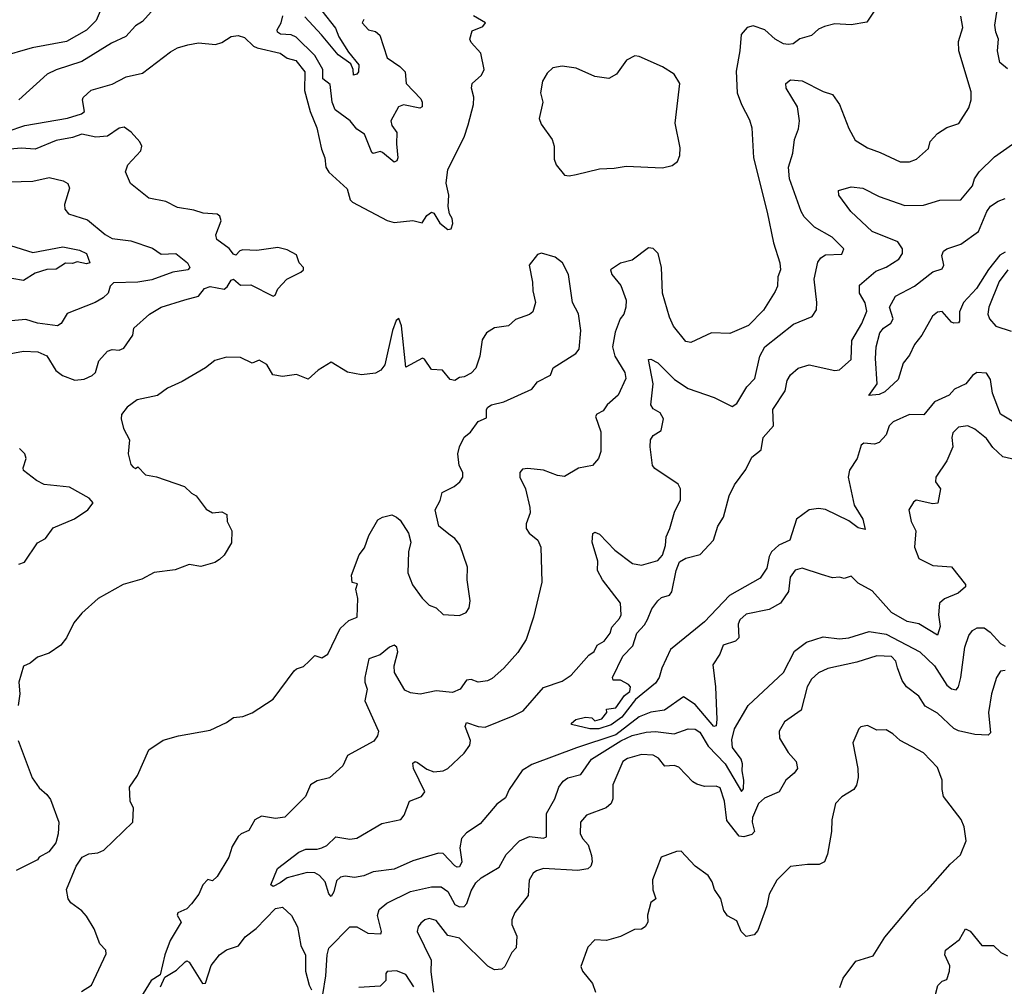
# Model space of a CAD drawing. Extents: x 1690054 to 1842981, y 782881 to 914114.
# Tile 288 of 656: x 1707208 to 1711432, y 885110 to 889259. Entities that reach past the tile are written whole.
import ezdxf

# ---------------------------------------------------------------- set-up
doc = ezdxf.new("R2010")
doc.units = 0

msp = doc.modelspace()

# ---------------------------------------------------------------- linework, layer by layer
at = {"layer": '0CON10XD'}
for points in [[(1711445, 889047.8), (1711412.3, 889075), (1711401.8, 889125), (1711406.7, 889175), (1711394.5, 889205), (1711391.2, 889235), (1711406.9, 889336.9), (1711392.6, 889372.6), (1711360.9, 889415), (1711353.6, 889435), (1711365, 889453.3), (1711415, 889484.5), (1711430.9, 889505), (1711436.5, 889525), (1711417.7, 889555), (1711361.8, 889605), (1711348, 889655), (1711355, 889702.5), (1711407.7, 889772.3), (1711424.3, 889845), (1711435, 889863.8)], [(1707554.2, 889295), (1707536.7, 889255), (1707495, 889213.1), (1707409.2, 889165), (1707261.8, 889138.2), (1707121.7, 889098.3)], [(1707155, 888778.8), (1707230, 888805), (1707413.7, 888836.3), (1707473.3, 888855), (1707486.2, 888865), (1707477.5, 888915), (1707480.8, 888925), (1707514.6, 888955.4), (1707605, 888981.4), (1707665, 889013.1), (1707735, 889028.6), (1707855, 889120), (1707885, 889137.1), (1707929.7, 889150.3), (1707975, 889159.2), (1708047.7, 889152.3), (1708075, 889160), (1708115, 889186.7), (1708145, 889190), (1708172.3, 889182.3), (1708211.2, 889145), (1708227.2, 889137.2), (1708325, 889114.6), (1708355, 889093.6), (1708393.2, 889083.2), (1708431.8, 889035), (1708429.4, 888955), (1708454.2, 888865), (1708482.2, 888795), (1708502.7, 888702.7), (1708517.5, 888665), (1708521.9, 888625), (1708535, 888604.3), (1708612.3, 888532.3), (1708626, 888485), (1708636, 888475), (1708785, 888396.5), (1708815, 888388.1), (1708895, 888396.5), (1708935, 888386.7), (1708955, 888417.5), (1708975, 888432.5), (1708985, 888427.5), (1709010, 888385), (1709045, 888357.5), (1709059.3, 888360.7), (1709065.8, 888384.2), (1709064, 888405), (1709052, 888425), (1709046.8, 888456.8), (1709049.5, 888505), (1709037.2, 888557.2), (1709044.7, 888615.3), (1709114.2, 888755), (1709132.4, 888807.6), (1709154.4, 888895), (1709155.7, 888925.7), (1709145.7, 888965), (1709149.2, 888985), (1709189.3, 889020.7), (1709200, 889045), (1709185.8, 889115), (1709145, 889160), (1709138.5, 889175), (1709148.9, 889211.1), (1709195, 889229.1), (1709205.7, 889245), (1709155.5, 889275)], [(1707785, 889306.7), (1707735, 889251.1), (1707705, 889232.2), (1707663.5, 889186.5), (1707602.3, 889157.7), (1707475, 889079.1), (1707365, 889042.9), (1707325.9, 889024.1), (1707205.4, 888915)], [(1710873.8, 889295), (1710842.3, 889247.7), (1710775, 889235.7), (1710705, 889240.8), (1710660.3, 889229.7), (1710635, 889218), (1710605, 889190.8), (1710555, 889175.7), (1710525.4, 889154.6), (1710505, 889152.5), (1710483.8, 889155), (1710448.8, 889175), (1710404.7, 889214.7), (1710355, 889232.5), (1710329.2, 889225), (1710302.5, 889195), (1710297.5, 889125), (1710282, 889038), (1710285.4, 888945), (1710303.8, 888895), (1710339.1, 888829.1), (1710349.1, 888795), (1710355.4, 888665), (1710415, 888432), (1710440.9, 888300.9), (1710469.4, 888215), (1710471.4, 888185), (1710460.8, 888155), (1710459.4, 888115), (1710448.6, 888091.4), (1710398.1, 888011.9), (1710335, 887945.6), (1710255, 887911.5), (1710175.6, 887914.4), (1710087.2, 887872.8), (1710065, 887876.9), (1710012.8, 887942.8), (1709995, 887981.2), (1709965.3, 888085), (1709960.5, 888195), (1709947.5, 888255), (1709925, 888276), (1709905, 888280), (1709835, 888226.9), (1709785, 888213.8), (1709742.5, 888185), (1709747.5, 888165), (1709787.1, 888117.1), (1709809.2, 888055), (1709808.9, 888025), (1709800, 887995), (1709783.8, 887975), (1709762.4, 887917.6), (1709751.6, 887855), (1709761.4, 887815), (1709804.6, 887745), (1709808, 887718), (1709775, 887646.9), (1709728.1, 887605), (1709710.4, 887579.6), (1709684, 887565), (1709678, 887555), (1709700.3, 887490.3), (1709700.8, 887405), (1709690.8, 887375), (1709665, 887345.8), (1709605.6, 887334.4), (1709545, 887298.6), (1709515, 887302.2), (1709455, 887324.5), (1709387.3, 887332.7), (1709365, 887330), (1709353.1, 887315), (1709353.8, 887295), (1709377.5, 887245), (1709396.6, 887165), (1709397.2, 887142.8), (1709380.5, 887095), (1709380.5, 887075), (1709393.1, 887055), (1709430.8, 887025), (1709444.2, 886995), (1709447.5, 886845), (1709411.9, 886695), (1709381.1, 886598.9), (1709345, 886542.9), (1709284.3, 886475), (1709235, 886431.4), (1709215, 886421.4), (1709175, 886415.6), (1709145, 886426.7), (1709125, 886424.4), (1709097.1, 886385), (1709065, 886371.4), (1708995, 886378), (1708925.9, 886364.1), (1708885, 886370), (1708860.6, 886380.6), (1708816.3, 886456.3), (1708814.5, 886485), (1708830.4, 886545), (1708826.2, 886566.2), (1708815, 886574.3), (1708795, 886565.6), (1708755, 886532.5), (1708706.2, 886515), (1708688.9, 886435), (1708688.6, 886415), (1708699.4, 886385), (1708688.9, 886335), (1708747.1, 886205), (1708743.1, 886185), (1708727.7, 886162.3), (1708615, 886100), (1708594.1, 886055.9), (1708536.7, 886005), (1708485, 885992), (1708455.8, 885974.2), (1708434, 885925), (1708345, 885836), (1708305, 885830), (1708245, 885840), (1708216.7, 885825), (1708191.7, 885778.3), (1708158.8, 885765), (1708145, 885752.9), (1708120.4, 885709.6), (1708105.8, 885665), (1708055, 885581.2), (1708035, 885563.3), (1708015, 885569.2), (1707994, 885545), (1707976.5, 885505), (1707945, 885464.2), (1707925, 885442.5), (1707886.7, 885425), (1707883.3, 885415), (1707901.4, 885385), (1707853.5, 885306.5), (1707831.4, 885245), (1707811.1, 885158.9), (1707772.9, 885135), (1707703.9, 885023.9)], [(1711505, 887363.3), (1711425, 887383.1), (1711382.1, 887422.1), (1711355, 887461.8), (1711305, 887501.8), (1711275, 887515.6), (1711235, 887510), (1711210.5, 887485), (1711206.2, 887465), (1711210.7, 887425), (1711185.3, 887364.7), (1711138, 887295), (1711136.2, 887275), (1711158, 887245), (1711145.8, 887184.2), (1711125, 887180), (1711053.6, 887196.4), (1711041.7, 887188.3), (1711022.5, 887155), (1711032, 887105), (1711052.5, 887065), (1711046, 886995), (1711065, 886946.2), (1711125, 886915.5), (1711205, 886910), (1711264.4, 886835), (1711265.6, 886824.4), (1711233, 886797), (1711175, 886772.9), (1711154.2, 886755), (1711149.5, 886705), (1711156, 886654), (1711145, 886616.7), (1711065, 886665.5), (1711015, 886675.5), (1710948.1, 886715), (1710865, 886807.8), (1710805, 886840.8), (1710775, 886870), (1710745, 886860), (1710725, 886865.5), (1710695, 886863.3), (1710647.6, 886877.6), (1710565, 886904.3), (1710535, 886895.6), (1710513.4, 886866.6), (1710505.5, 886805), (1710471.9, 886755), (1710423, 886727), (1710325, 886707.3), (1710297.8, 886682.2), (1710290.5, 886665), (1710293.1, 886605), (1710278.7, 886591.3), (1710225.5, 886574.5), (1710211.9, 886535), (1710180.8, 886489.2), (1710192.7, 886395), (1710199.2, 886255), (1710195, 886227.5), (1710185, 886224.7), (1710105, 886319.1), (1710055, 886351.9), (1709974.4, 886295.6), (1709915, 886286.6), (1709865, 886266.7), (1709765, 886189.3), (1709596.3, 886133.7), (1709405, 886062), (1709363.5, 886036.5), (1709308.1, 885955), (1709291.5, 885918.5), (1709255, 885891.1), (1709183.3, 885806.7), (1709125, 885768.7), (1709104, 885745), (1709096.1, 885705), (1709105.3, 885645), (1709095, 885623.3), (1709085, 885621.1), (1709075, 885627.3), (1709025, 885679.6), (1709005, 885681.8), (1708895, 885648.2), (1708815, 885612.9), (1708725, 885600.8), (1708685, 885584.6), (1708645, 885577.5), (1708605, 885582.9), (1708585, 885578.9), (1708567.3, 885562.7), (1708555.9, 885515), (1708545, 885496), (1708535, 885506.7), (1708518.7, 885558.7), (1708495, 885586), (1708475, 885597.5), (1708441.4, 885598.6), (1708355, 885576.2), (1708326.1, 885553.9), (1708295, 885538), (1708286.2, 885545), (1708314.7, 885615.3), (1708405, 885686.4), (1708435, 885699.2), (1708485, 885698.4), (1708504.3, 885705), (1708525.6, 885715), (1708565, 885751.4), (1708625, 885742.2), (1708655, 885745.3), (1708761.7, 885808.3), (1708843.8, 885826.2), (1708857.3, 885845), (1708880.5, 885905), (1708931.9, 885925), (1708946.4, 885945), (1708896.8, 886045), (1708895, 886067.5), (1708905, 886074.6), (1708915, 886071.1), (1708955, 886041.8), (1708985, 886030.4), (1709024.5, 886034.5), (1709045, 886044.7), (1709115, 886110.9), (1709138.9, 886145), (1709142.4, 886165), (1709119.1, 886225), (1709125, 886242.5), (1709174.4, 886224.4), (1709205, 886221.7), (1709325, 886270.9), (1709368.3, 886291.7), (1709455, 886391.8), (1709535, 886419.6), (1709574.2, 886445), (1709649.1, 886530.9), (1709672.9, 886547.1), (1709685.8, 886574.2), (1709715, 886591.2), (1709740.6, 886625), (1709748.6, 886651.4), (1709781.7, 886688.3), (1709788.8, 886705), (1709785.4, 886755), (1709708.5, 886855), (1709686.5, 886895), (1709688.2, 886935), (1709664.5, 887015.5), (1709666.4, 887053.6), (1709675, 887058.8), (1709695, 887050), (1709761.5, 886981.5), (1709836.7, 886925), (1709875, 886917.1), (1709945, 886937.8), (1709965, 886960), (1709978.7, 887001.3), (1709980.7, 887039.3), (1709997.5, 887075), (1710016.5, 887145), (1710042, 887198), (1710043.3, 887245), (1710032, 887265), (1709932.1, 887332.1), (1709923.3, 887345), (1709912.3, 887425), (1709914.5, 887455.5), (1709925, 887473.3), (1709960, 887495), (1709969.5, 887545), (1709955, 887571.4), (1709925, 887588.1), (1709915.5, 887605), (1709925.9, 887695), (1709905, 887800), (1709915, 887801.2), (1709945, 887786.5), (1710016.7, 887715), (1710075.2, 887675.2), (1710187.1, 887637.1), (1710265, 887598.1), (1710285, 887610.8), (1710327.4, 887682.6), (1710361.5, 887718.5), (1710383.1, 887815), (1710405, 887854.6), (1710527.7, 887952.3), (1710608.1, 887985), (1710626, 888014), (1710627.9, 888045), (1710616.1, 888145), (1710632.4, 888217.6), (1710645, 888235.8), (1710665, 888250), (1710735, 888252.5), (1710743.8, 888275), (1710692.9, 888325), (1710618.1, 888368.1), (1710572.7, 888412.7), (1710559.6, 888435), (1710509.6, 888575), (1710505.4, 888625), (1710524.7, 888685.3), (1710531.1, 888745), (1710549.5, 888790.5), (1710553.8, 888825), (1710544, 888885), (1710495.8, 888965), (1710493.8, 888985), (1710515, 889000), (1710565, 888995.6), (1710655, 888950), (1710695, 888938), (1710724.2, 888895), (1710765, 888791.2), (1710791.9, 888741.9), (1710845, 888709.2), (1710898.5, 888688.5), (1710985, 888648), (1711025, 888648.8), (1711055, 888660), (1711106.7, 888705), (1711113.8, 888735), (1711145, 888769.4), (1711185, 888796.2), (1711236.6, 888813.4), (1711279.7, 888880.3), (1711289.4, 888915), (1711288.9, 888948.9), (1711236.8, 889125), (1711235.4, 889165), (1711253.5, 889225), (1711245, 889274)], [(1708685, 889260), (1708677.5, 889245), (1708703.8, 889215), (1708735, 889207.5), (1708752.4, 889192.4), (1708784.5, 889094.5), (1708838.3, 889058.3), (1708862, 889035), (1708865.5, 888985), (1708928.5, 888918.5), (1708934.8, 888905), (1708934.8, 888885.2), (1708925, 888879.3), (1708855, 888892.7), (1708833.5, 888885), (1708800, 888825), (1708804.4, 888805), (1708825.7, 888775), (1708824.4, 888725.6), (1708830.3, 888665), (1708826.7, 888653.3), (1708815, 888646.6), (1708765, 888689.1), (1708755, 888692.1), (1708725, 888684.4), (1708719.1, 888689.1), (1708687.7, 888767.7), (1708655, 888788.6), (1708626.4, 888825), (1708562.2, 888872.2), (1708548.2, 888905), (1708540.3, 888980.2), (1708509, 889005), (1708508.4, 889045), (1708474.8, 889105), (1708393.7, 889183.7), (1708373, 889193), (1708326.4, 889196.4), (1708313.8, 889205), (1708312.8, 889215), (1708330.4, 889245), (1708337, 889275)], [(1708505, 889296.9), (1708562.5, 889222.5), (1708576.8, 889185), (1708619, 889119), (1708663.3, 889065), (1708661.1, 889035), (1708655, 889024.6), (1708640.3, 889020.3), (1708638.5, 889045), (1708628.6, 889068.6), (1708575, 889107.2), (1708503.3, 889193.3), (1708431.1, 889271.1)], [(1709565, 888588), (1709595, 888594.4), (1709695, 888618.6), (1709758.8, 888621.2), (1709809.5, 888630.5), (1709965, 888622.2), (1710006.8, 888633.2), (1710030, 888650), (1710040, 888675), (1710040.9, 888709.1), (1710020, 888815), (1710039.2, 888985), (1710015.8, 889025), (1709965, 889056.7), (1709865, 889100.5), (1709846.6, 889103.4), (1709810.8, 889085), (1709768.8, 889025), (1709735, 889006), (1709675, 889014.4), (1709595, 889050.9), (1709535, 889058.9), (1709495, 889051.9), (1709470.9, 889029.1), (1709451.1, 888995), (1709442.2, 888945), (1709451.9, 888905), (1709437.1, 888835), (1709445, 888810), (1709492, 888745), (1709501.4, 888715), (1709500.3, 888660.3), (1709508.8, 888635), (1709545, 888591.2), (1709565, 888588)], [(1707085, 887810.6), (1707225, 887835.4), (1707286.7, 887833.3), (1707325, 887816.5), (1707363.4, 887753.4), (1707392.1, 887732.1), (1707445, 887712.1), (1707484.6, 887715.4), (1707518.8, 887731.2), (1707533.1, 887745), (1707548.5, 887795), (1707585, 887835.6), (1707605, 887843.1), (1707635, 887839.5), (1707655, 887848.6), (1707693.8, 887905), (1707698.1, 887935), (1707765.3, 887994.7), (1707815, 888024.5), (1707916.7, 888056.7), (1707975, 888071.9), (1708001.4, 888105), (1708025, 888113.5), (1708085, 888102.3), (1708097.8, 888112.2), (1708115, 888140.8), (1708125, 888144.2), (1708155, 888119.2), (1708200.5, 888120.5), (1708295, 888072), (1708303.8, 888076.2), (1708315, 888103.3), (1708353.8, 888145), (1708413.8, 888175), (1708426.2, 888185), (1708426.2, 888195), (1708406.7, 888215), (1708395, 888248.8), (1708355, 888270.6), (1708315, 888280.6), (1708225, 888267.5), (1708165, 888270.5), (1708153.1, 888266.9), (1708135, 888248), (1708125, 888252.5), (1708106.9, 888276.9), (1708054.6, 888315), (1708050, 888335), (1708072, 888395), (1708066.7, 888415), (1708055, 888423.3), (1707995, 888427.5), (1707955, 888441.2), (1707885, 888452), (1707835, 888478), (1707762.1, 888492.1), (1707684, 888555), (1707662.5, 888605), (1707672.5, 888635), (1707728, 888695), (1707732, 888715), (1707724.4, 888734.4), (1707686.4, 888776.4), (1707656.8, 888796.8), (1707635, 888793.1), (1707585, 888759.2), (1707534.6, 888754.6), (1707475, 888767.3), (1707435, 888752.4), (1707365, 888739.5), (1707275, 888703.3), (1707215, 888707.7), (1707151.4, 888701.4)], [(1711465, 887535.3), (1711415, 887565.6), (1711381.6, 887655), (1711372, 887715), (1711355, 887741.1), (1711313.3, 887745), (1711295, 887731.2), (1711267.1, 887695), (1711217.6, 887672.4), (1711195, 887647.3), (1711131.9, 887618.1), (1711087.1, 887562.9), (1711025, 887564.7), (1710955, 887532), (1710937.3, 887515), (1710925, 887477.1), (1710895, 887443.8), (1710875, 887437.3), (1710829.4, 887440.6), (1710817.3, 887432.7), (1710800, 887375), (1710767.7, 887325), (1710761.5, 887295), (1710787.1, 887175), (1710824.6, 887115), (1710835, 887070), (1710805, 887078.2), (1710765, 887107.9), (1710665, 887157.1), (1710635, 887160.8), (1710594.3, 887155), (1710540.4, 887115), (1710512.2, 887025), (1710465, 887002.8), (1710433, 886975), (1710422.9, 886955), (1710413.6, 886905), (1710385, 886861.8), (1710252.4, 886787.6), (1710146.2, 886675), (1709999.2, 886555), (1709962.5, 886475), (1709950.9, 886435), (1709935, 886410.6), (1709849, 886341), (1709790.8, 886265), (1709745, 886232.3), (1709692, 886215), (1709653.3, 886215), (1709575, 886234), (1709575, 886240), (1709593.3, 886255), (1709635, 886264.6), (1709663, 886263), (1709675, 886250), (1709705, 886257.5), (1709726.7, 886285), (1709725, 886300), (1709765, 886305.6), (1709802.2, 886357.8), (1709825.6, 886375), (1709828.8, 886395), (1709820, 886405), (1709785, 886424.4), (1709754, 886424), (1709751.1, 886435), (1709795, 886526.9), (1709838.4, 886571.6), (1709854.8, 886625), (1709888.8, 886661.2), (1709901.2, 886685), (1709919.7, 886730.3), (1709945, 886764.4), (1709961.9, 886778.1), (1709995, 886789.4), (1710005, 886802.5), (1710024.1, 886895), (1710038.7, 886931.3), (1710065, 886948), (1710126.4, 886963.6), (1710184.6, 887025), (1710202.2, 887085), (1710227, 887123), (1710252, 887215), (1710275, 887262.2), (1710322.6, 887327.4), (1710348.9, 887381.1), (1710388, 887412), (1710397.4, 887465), (1710441.8, 887515), (1710438.8, 887585), (1710491.2, 887665), (1710500.7, 887709.3), (1710515, 887733.8), (1710547.3, 887762.7), (1710595, 887776.9), (1710705, 887752.7), (1710725, 887755.6), (1710775, 887800), (1710777.7, 887882.3), (1710820.4, 887955), (1710842.1, 888007.9), (1710835, 888044), (1710810.4, 888085), (1710810.2, 888119.8), (1710881.2, 888178.8), (1710924.3, 888195.7), (1710979.4, 888230.6), (1710995.3, 888254.7), (1710995.4, 888274.6), (1710975, 888305.2), (1710865, 888349.6), (1710773.1, 888435), (1710721.2, 888505), (1710720, 888525), (1710775, 888541.4), (1710825, 888535.4), (1710895, 888500), (1711005, 888461.5), (1711085, 888462.2), (1711155, 888484.6), (1711244.6, 888485.4), (1711295.6, 888545), (1711304.4, 888575), (1711323.5, 888605), (1711389.4, 888670.6), (1711466.1, 888723.9)], [(1707115, 888560.8), (1707265, 888565.4), (1707335, 888580.9), (1707395, 888567.5), (1707414.2, 888555), (1707421.9, 888535), (1707400, 888465), (1707402, 888445), (1707418, 888425), (1707499.7, 888399.8), (1707575, 888336.2), (1707605, 888320), (1707685, 888309.3), (1707777.4, 888277.4), (1707815, 888252), (1707878.8, 888255), (1707928.8, 888215), (1707938.8, 888195), (1707930, 888185), (1707865, 888174.7), (1707775, 888141.8), (1707715, 888132.5), (1707611.3, 888128.7), (1707596, 888115), (1707588.1, 888085), (1707566.9, 888065), (1707532, 888045), (1707411.9, 887998.1), (1707385.7, 887955), (1707370, 887945), (1707285, 887956.4), (1707235, 887971.3), (1707125, 887961.9)], [(1711435, 888261), (1711412.8, 888247.2), (1711364.3, 888185.7), (1711312.4, 888105), (1711256.8, 888045), (1711239.7, 888005), (1711240, 887965), (1711235, 887957.5), (1711215, 887955.5), (1711205, 887960.8), (1711165, 888006.8), (1711145, 888003.1), (1711123.6, 887986.4), (1711077.7, 887905), (1711046.9, 887865), (1711025, 887819.2), (1710998.1, 887785), (1710975.7, 887714.3), (1710919.2, 887660.8), (1710895, 887650), (1710850, 887645), (1710885.8, 887695), (1710879.1, 887805), (1710882.5, 887855), (1710898, 887915), (1710913.5, 887935), (1710944.4, 887955.6), (1710955.2, 887974.8), (1710939, 888025), (1710965, 888072.3), (1711046.7, 888115), (1711125, 888176.4), (1711165, 888188.6), (1711172.7, 888205), (1711163.4, 888246.6), (1711171.4, 888265), (1711185, 888275.6), (1711245, 888295.5), (1711320.4, 888349.6), (1711356.7, 888435), (1711372.3, 888457.7), (1711405, 888479.8), (1711435, 888490.5)], [(1707169.1, 888289.1), (1707265, 888260), (1707393.5, 888283.5), (1707465, 888269.2), (1707495.6, 888255), (1707508.8, 888215), (1707495, 888210.9), (1707455, 888219.6), (1707435, 888212.7), (1707405, 888213.4), (1707365, 888187.8), (1707325, 888186.6), (1707275, 888170), (1707225, 888139.1), (1707175, 888148)], [(1709055, 887045.6), (1709006, 887085), (1708990, 887155), (1709012, 887195), (1709020, 887230), (1709072, 887255), (1709095.8, 887275), (1709108.6, 887295), (1709109.2, 887315), (1709092.9, 887345), (1709087.1, 887395), (1709094.3, 887425), (1709115, 887466.2), (1709141.3, 887488.7), (1709175, 887534), (1709210.5, 887549.5), (1709211.2, 887585), (1709216.7, 887595), (1709232.5, 887605), (1709285, 887617.8), (1709405, 887672.9), (1709430, 887705), (1709485, 887733.3), (1709496.7, 887765), (1709594.3, 887825.7), (1709608, 887845), (1709615.6, 887925), (1709605.5, 887995.5), (1709580, 888045), (1709562.9, 888165), (1709536.2, 888215), (1709505, 888240), (1709446.1, 888256.1), (1709429.3, 888250.7), (1709393.3, 888205), (1709407.7, 888132.3), (1709408.8, 888095), (1709421.2, 888045), (1709410, 888005), (1709395, 887993.8), (1709335, 887971.2), (1709305, 887944), (1709245, 887935.8), (1709210, 887915), (1709192.5, 887885), (1709182, 887815), (1709165, 887763.3), (1709145, 887741.2), (1709115, 887726.2), (1709095, 887723.3), (1709075, 887710), (1709055, 887713.8), (1709022.5, 887755), (1708975, 887756.7), (1708945, 887801.2), (1708935.7, 887805.7), (1708865, 887767.5), (1708846.6, 887945), (1708835, 887976.7), (1708823.2, 887966.8), (1708806.9, 887925), (1708775, 887777.5), (1708756.7, 887755), (1708735, 887741.2), (1708675, 887733.8), (1708615, 887746.2), (1708545, 887788.8), (1708488.8, 887755), (1708445, 887716.2), (1708395.9, 887735.9), (1708335, 887726.7), (1708293.8, 887735), (1708268.8, 887778.8), (1708235, 887797.5), (1708205, 887784), (1708155, 887808.5), (1708095, 887810), (1708045, 887795.7), (1708005, 887764.2), (1707905, 887705.7), (1707843, 887677), (1707798.8, 887645), (1707712.4, 887627.6), (1707670, 887595), (1707645.7, 887564.3), (1707643.1, 887545), (1707653.8, 887503.8), (1707679.2, 887455), (1707674.3, 887395), (1707685, 887350), (1707695, 887337.5), (1707705, 887332.5), (1707715, 887340), (1707747.5, 887305), (1707795, 887296.2), (1707915, 887254.4), (1707945, 887225.8), (1707966, 887215), (1708007.7, 887157.7), (1708035, 887142.5), (1708075, 887146), (1708097.1, 887135), (1708098.8, 887105), (1708118.8, 887065), (1708117, 887013), (1708085, 886960), (1708065, 886942), (1708045, 886929.2), (1707985, 886911.5), (1707935, 886920.8), (1707875, 886897.5), (1707785, 886886.4), (1707732.2, 886857.8), (1707652.5, 886835), (1707545.7, 886774.3), (1707475, 886712), (1707440.3, 886669.7), (1707409.2, 886605), (1707385, 886574), (1707335, 886540), (1707285, 886522), (1707253.2, 886496.8), (1707225, 886483.8), (1707204.4, 886415), (1707209.4, 886365), (1707201.4, 886315)], [(1711447.2, 888185), (1711409.8, 888135), (1711365.4, 888025), (1711361.5, 887995), (1711367.9, 887975), (1711395, 887943.1), (1711461.1, 887921.1)], [(1707205, 886921.8), (1707229.5, 886930.5), (1707285, 887013.8), (1707318.6, 887031.4), (1707352.1, 887077.9), (1707443.3, 887116.7), (1707501.2, 887155), (1707523.3, 887185), (1707506, 887205), (1707422.3, 887252.3), (1707313.7, 887263.7), (1707280.4, 887280.4), (1707225, 887323.8), (1707222.9, 887335), (1707235.5, 887375), (1707230, 887395), (1707207.7, 887417.7)], [(1707472.8, 885087.2), (1707515.7, 885114.3), (1707580, 885250), (1707577.5, 885265), (1707551.9, 885291.9), (1707527.2, 885357.2), (1707495, 885411.2), (1707475, 885434), (1707428.3, 885468.3), (1707416.7, 885485), (1707409.2, 885525), (1707451.2, 885625), (1707476.1, 885663.9), (1707505, 885678.8), (1707543.3, 885683.3), (1707570, 885695), (1707693.3, 885815), (1707696.2, 885875), (1707682.5, 885905), (1707680, 885965), (1707713.3, 886015), (1707762.5, 886125), (1707823.6, 886166.4), (1707890, 886185), (1708025, 886208.8), (1708095, 886242), (1708125, 886264.2), (1708165, 886268), (1708205.7, 886284.3), (1708295, 886342), (1708385, 886463.3), (1708395, 886473.3), (1708425, 886483.3), (1708450, 886505), (1708475, 886530), (1708505, 886520), (1708530, 886535), (1708583.6, 886646.4), (1708620, 886680), (1708655.8, 886695), (1708659.4, 886775), (1708650, 886815), (1708658, 886838), (1708635, 886843.3), (1708631.8, 886875), (1708665, 886962.5), (1708687.9, 886992.1), (1708705.3, 887045), (1708745, 887111.4), (1708765, 887124), (1708805, 887133.3), (1708825, 887124), (1708840.3, 887110.3), (1708876.7, 887055), (1708885.9, 887015.9), (1708876.2, 886975), (1708872.9, 886885), (1708893.6, 886833.6), (1708935, 886776), (1708965, 886746.2), (1708995, 886734), (1709025, 886705.7), (1709095, 886702), (1709123.3, 886715), (1709136, 886735), (1709140, 886765), (1709128.2, 886855), (1709128.7, 886908.7), (1709095.7, 887005), (1709075, 887031.4), (1709055, 887045.6)], [(1708508, 885075), (1708521.6, 885155), (1708526.9, 885245), (1708535, 885274.2), (1708624.7, 885365.3), (1708655, 885365.4), (1708701.7, 885338.3), (1708756.7, 885335), (1708760.8, 885345), (1708743.3, 885413.3), (1708750.9, 885439.1), (1708782.9, 885467.1), (1708885, 885516.5), (1708975, 885536.8), (1709016.8, 885536.8), (1709045, 885517.7), (1709075, 885461.8), (1709095, 885451.3), (1709115, 885452.7), (1709126.6, 885465), (1709145, 885519.4), (1709165, 885554.4), (1709187.1, 885575), (1709265, 885620.8), (1709294.6, 885675.4), (1709352.5, 885735), (1709395, 885753.5), (1709455, 885745.6), (1709468.2, 885751.8), (1709468.4, 885851.6), (1709503.3, 885915), (1709520.8, 885965), (1709539.3, 885990.7), (1709560, 886005), (1709615, 886018.6), (1709660.8, 886085), (1709786.9, 886163.1), (1709835, 886185.8), (1709895, 886201.3), (1709935, 886204.3), (1710015, 886194.3), (1710075, 886214.7), (1710105, 886213.4), (1710125, 886200.9), (1710161.2, 886141.2), (1710234.1, 886065), (1710305, 885946.7), (1710312.5, 885957.5), (1710314.7, 885995), (1710306.9, 886035), (1710308.9, 886065), (1710302.5, 886085), (1710266.2, 886135), (1710262.4, 886167.6), (1710274.7, 886215.3), (1710333.3, 886315), (1710485, 886457.5), (1710531.8, 886548.2), (1710582.7, 886587.3), (1710655, 886609.4), (1710725, 886600.9), (1710764.5, 886605.5), (1710852.3, 886632.3), (1710925, 886621.2), (1711068.7, 886545), (1711132.4, 886485), (1711185, 886401.8), (1711205, 886386.2), (1711225, 886383.1), (1711235, 886396), (1711245.3, 886435), (1711262.7, 886565), (1711279.5, 886615), (1711295, 886636.8), (1711315, 886648.6), (1711345, 886648.6), (1711370.2, 886630.2), (1711415, 886580.8), (1711435, 886570)], [(1711435, 886465.5), (1711415, 886462), (1711398.6, 886435), (1711376.9, 886365), (1711363.8, 886285), (1711372.1, 886197.9), (1711361.7, 886188.3), (1711305, 886190.6), (1711235, 886205.8), (1711215, 886216.7), (1711145, 886281.9), (1711091.8, 886311.8), (1711065.4, 886355.4), (1711012.5, 886395), (1710993.1, 886423.1), (1710973.3, 886476.7), (1710965.6, 886505), (1710947.5, 886525), (1710885, 886528), (1710799.2, 886500.8), (1710675, 886474.7), (1710635, 886455.9), (1710605, 886428.2), (1710586.6, 886395), (1710560.9, 886295), (1710489.4, 886245), (1710465.6, 886204.4), (1710467.8, 886175), (1710503.9, 886113.9), (1710538.6, 886075), (1710544.3, 886045), (1710530.8, 886025), (1710494, 885995), (1710466, 885945), (1710402.8, 885917.2), (1710377.2, 885895), (1710352.1, 885835), (1710350.3, 885815), (1710360, 885775), (1710348.2, 885761.8), (1710315, 885751.4), (1710295, 885754.7), (1710241.1, 885821.1), (1710231.6, 885905), (1710212.5, 885962.5), (1710195, 885969.3), (1710145, 885967.3), (1710112.7, 885977.3), (1710095, 885987.8), (1710035, 886050), (1710015, 886057.5), (1709975, 886054.2), (1709948.7, 886088.7), (1709925, 886101.6), (1709875, 886104.8), (1709815, 886087.4), (1709795.4, 886075), (1709752.4, 885975), (1709752.2, 885915), (1709744.8, 885895.2), (1709723.4, 885876.6), (1709639.2, 885845), (1709614.4, 885815), (1709612.9, 885765), (1709623.1, 885743.1), (1709646.9, 885716.9), (1709661.4, 885671.4), (1709664.5, 885645), (1709658.1, 885625), (1709645, 885613.6), (1709602.3, 885607.7), (1709455, 885615.4), (1709425, 885606.2), (1709411.1, 885595), (1709393.1, 885565), (1709389.7, 885500.3), (1709332.6, 885427.4), (1709319.4, 885395), (1709318.6, 885375), (1709340.5, 885325), (1709338.5, 885275), (1709319.7, 885255), (1709288.9, 885195), (1709276.5, 885183.5), (1709245, 885181.5), (1709216.1, 885196.1), (1709095, 885316.9), (1709045, 885328.6), (1708995, 885392.2), (1708965, 885401.2), (1708945.8, 885395), (1708929.2, 885380.8), (1708917.9, 885365), (1708913.9, 885345), (1708972.7, 885222.7), (1708971.6, 885171.6), (1708982.7, 885085)], [(1710725.6, 885105), (1710740, 885145), (1710795, 885218), (1710868.9, 885241.1), (1710918.5, 885321.5), (1711055, 885483.3), (1711103.3, 885525), (1711200, 885635), (1711244.2, 885675), (1711267.5, 885735), (1711259.2, 885795), (1711246.6, 885826.6), (1711171.4, 885925), (1711164.5, 885954.5), (1711165.5, 885995), (1711145, 886049.4), (1711085, 886111.4), (1710984.2, 886165), (1710954, 886194), (1710925, 886211.4), (1710885, 886210), (1710845, 886230), (1710816.4, 886223.6), (1710807.5, 886215), (1710782.5, 886155), (1710802.9, 886045), (1710804.4, 886005.6), (1710797.3, 885972.7), (1710786.7, 885955), (1710735, 885923.8), (1710708, 885895), (1710692, 885825), (1710690.8, 885775), (1710672.5, 885677.5), (1710660, 885645), (1710637.8, 885632.2), (1710587.2, 885632.8), (1710515, 885624.5), (1710455.5, 885565), (1710422.9, 885505), (1710412.9, 885455), (1710375, 885350), (1710358.3, 885331.7), (1710325, 885323.3), (1710302.5, 885345), (1710285, 885391.4), (1710245, 885412.9), (1710228.1, 885435), (1710215, 885486.2), (1710188.6, 885525), (1710179.1, 885559.1), (1710162, 885585), (1710105, 885626.2), (1710045, 885690), (1710025, 885688.8), (1709960, 885665), (1709922.3, 885567.7), (1709923.9, 885523.9), (1709936.7, 885485), (1709915, 885470), (1709901.2, 885415), (1709902, 885385), (1709891.2, 885365), (1709875, 885356), (1709845, 885354), (1709785, 885324), (1709725, 885306.2), (1709675, 885310), (1709645, 885277.5), (1709615.8, 885195), (1709622.5, 885175), (1709665, 885122.5), (1709678.8, 885085)], [(1707202.2, 886165), (1707261.4, 886005), (1707292.1, 885962.1), (1707325, 885933.8), (1707341.2, 885911.2), (1707375.8, 885815), (1707373.8, 885765), (1707363.6, 885726.4), (1707333, 885687), (1707292.5, 885665), (1707285, 885652.5), (1707193.2, 885606.8)], [(1707812.8, 885107.2), (1707830.7, 885149.3), (1707881.1, 885178.9), (1707918.8, 885215), (1707925, 885220), (1707935, 885213.8), (1707992.7, 885122.7), (1708005, 885123.3), (1708030.3, 885199.7), (1708065.5, 885245), (1708095, 885266.7), (1708146.4, 885283.6), (1708175, 885321.9), (1708222.2, 885357.7), (1708305, 885444.4), (1708335, 885449.4), (1708374.7, 885414.7), (1708400, 885365), (1708414.5, 885285), (1708434.4, 885244.4), (1708434.6, 885175), (1708449.7, 885115), (1708459.6, 885095)], [(1711136.7, 885075), (1711145.9, 885114.1), (1711165, 885132.5), (1711185, 885140), (1711196.9, 885175), (1711197.8, 885197.8), (1711176.5, 885245), (1711179.5, 885265), (1711238.7, 885311.3), (1711265, 885357.1), (1711285, 885346.7), (1711335, 885285.7), (1711385, 885285.8), (1711416.7, 885255), (1711445, 885241.2)], [(1708898.5, 885108.5), (1708865, 885160.4), (1708825, 885177.1), (1708785, 885173.3), (1708778.8, 885165), (1708778.6, 885135), (1708755, 885110.7), (1708662.9, 885105)]]:
    msp.add_lwpolyline(points, dxfattribs=at)

doc.saveas('drawing.dxf')
